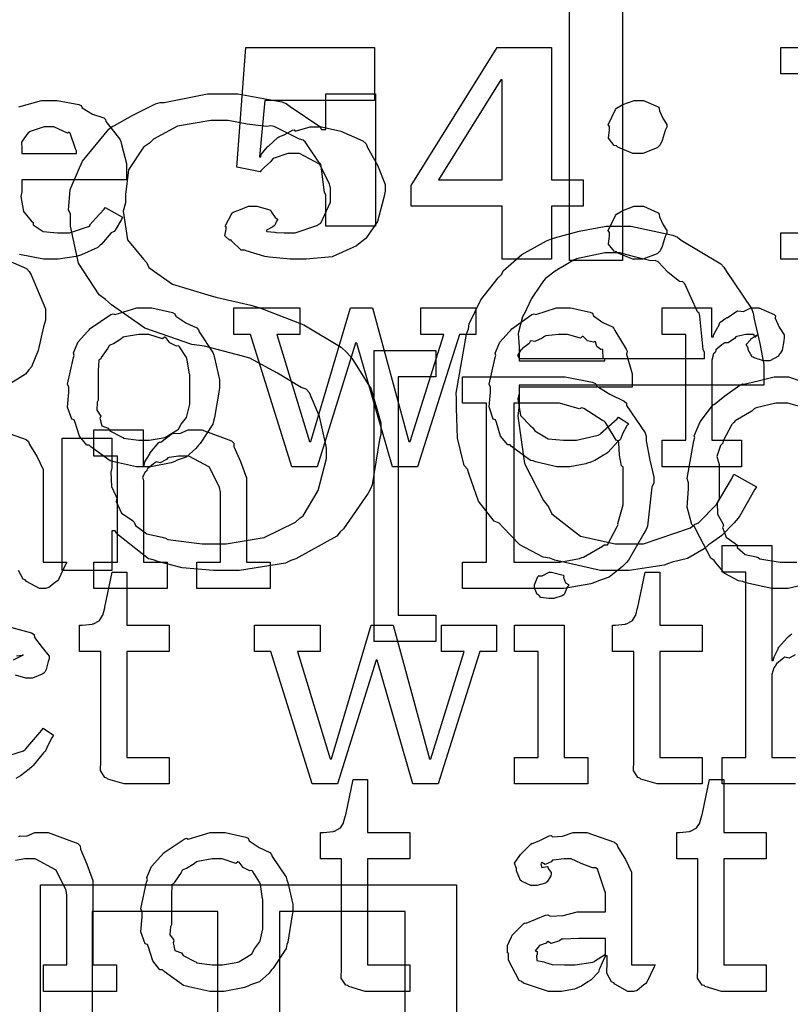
# Model space of a CAD drawing. Extents: x 0 to 8.5, y 0 to 11.
# Tile 270 of 379: x 1.996 to 2.401, y 7.568 to 8.085. Entities that reach past the tile are written whole.
import ezdxf

# ---------------------------------------------------------------- set-up
doc = ezdxf.new("R2010")
doc.units = 0
doc.layers.get('0').update_dxf_attribs({"linetype": 'CONTINUOUS'})

msp = doc.modelspace()

# ---------------------------------------------------------------- linework, layer by layer
at = {"color": 0}
for points in [[(2.28467, 7.95828), (2.28467, 8.19439), (2.20133, 8.19439), (2.20133, 8.22217), (2.39578, 8.22217), (2.39578, 8.19439), (2.31244, 8.19439), (2.31244, 7.95828), (2.28467, 7.95828)], [(2.14225, 7.95893), (2.13824, 7.95893), (2.12733, 7.96001), (2.12619, 7.96024), (2.12494, 7.96035), (2.11524, 7.96337), (2.11447, 7.96371), (2.11262, 7.96371), (2.10753, 7.96864), (2.1071, 7.96912), (2.1065, 7.96903), (2.10406, 7.97119), (2.10471, 7.97472), (2.10471, 7.97586), (2.10422, 7.97629), (2.10775, 7.98324), (2.1084, 7.98367), (2.1084, 7.98367), (2.11128, 7.9846), (2.11643, 7.98671), (2.11817, 7.98671), (2.12067, 7.98671), (2.12756, 7.98492), (2.12815, 7.98454), (2.12836, 7.98356), (2.13037, 7.98085), (2.13163, 7.97988), (2.13163, 7.97954), (2.13112, 7.97885), (2.13015, 7.97678), (2.12989, 7.97651), (2.12918, 7.97601), (2.12614, 7.97433), (2.12576, 7.97413), (2.12576, 7.97368), (2.12603, 7.97358), (2.13026, 7.9731), (2.13075, 7.97304), (2.13075, 7.97299), (2.13514, 7.97282), (2.13661, 7.97282), (2.14079, 7.97282), (2.15229, 7.97661), (2.15332, 7.97737), (2.15429, 7.97781), (2.1594, 7.98887), (2.1594, 7.99257), (2.1594, 7.99625), (2.15886, 7.99854), (2.1536, 8.00874), (2.14312, 8.01449), (2.13965, 8.01449), (2.13699, 8.01449), (2.12978, 8.01199), (2.12901, 8.01144), (2.12804, 8.01025), (2.12468, 8.007), (2.12283, 8.00538), (2.1225, 8.00472), (2.11035, 8.00732), (2.1149, 8.07004), (2.1824, 8.07004), (2.1824, 8.04226), (2.12489, 8.04226), (2.12207, 8.01275), (2.12294, 8.01275), (2.12294, 8.01275), (2.1231, 8.01389), (2.12625, 8.01774), (2.12663, 8.01818), (2.1269, 8.01833), (2.13172, 8.02285), (2.13226, 8.02317), (2.13226, 8.02317), (2.1351, 8.02419), (2.13954, 8.02664), (2.14031, 8.02686), (2.14094, 8.0261), (2.14876, 8.02838), (2.15136, 8.02838), (2.15474, 8.02838), (2.16482, 8.02615), (2.17638, 8.021), (2.17806, 8.01947), (2.17876, 8.01764), (2.18408, 8.00836), (2.18804, 7.99815), (2.18804, 7.99474), (2.18739, 7.99126), (2.18403, 7.97868), (2.1779, 7.96989), (2.17589, 7.96826), (2.17307, 7.96593), (2.16021, 7.96013), (2.14671, 7.95893), (2.14225, 7.95893)], [(2.2494, 7.98671), (2.20167, 7.98671), (2.20167, 7.99756), (2.24681, 8.07004), (2.27522, 8.07004), (2.27522, 8.0006), (2.29194, 8.0006), (2.29194, 7.98671), (2.27522, 7.98671), (2.27522, 7.95893), (2.2494, 7.95893), (2.2494, 7.98671)], [(2.21599, 8.0006), (2.2494, 8.0006), (2.2494, 8.05311), (2.24875, 8.05311), (2.21599, 8.0006)], [(2.10351, 7.79568), (2.09804, 7.79568), (2.08165, 7.7971), (2.06879, 7.8004), (2.0664, 7.80132), (2.06401, 7.80181), (2.04742, 7.81494), (2.04644, 7.81651), (2.04471, 7.81651), (2.04471, 7.79568), (2.01867, 7.79568), (2.01867, 7.86513), (2.04471, 7.86513), (2.04471, 7.8495), (2.04422, 7.84722), (2.04454, 7.83979), (2.04688, 7.8349), (2.04731, 7.83365), (2.04704, 7.83182), (2.04986, 7.82568), (2.05533, 7.822), (2.05643, 7.82107), (2.05713, 7.81922), (2.06315, 7.81483), (2.07118, 7.81315), (2.07292, 7.81261), (2.07411, 7.81185), (2.09207, 7.80957), (2.0981, 7.80957), (2.10471, 7.80957), (2.12463, 7.81299), (2.14111, 7.82096), (2.14344, 7.82324), (2.14513, 7.82437), (2.15289, 7.83757), (2.15733, 7.85433), (2.15733, 7.85992), (2.15668, 7.86253), (2.15369, 7.87642), (2.14844, 7.88889), (2.14671, 7.89074), (2.14399, 7.8916), (2.13163, 7.89914), (2.11708, 7.90707), (2.11328, 7.9081), (2.09332, 7.91331), (2.08664, 7.91417), (2.06196, 7.92275), (2.04449, 7.93511), (2.04144, 7.93782), (2.03814, 7.94026), (2.02724, 7.95682), (2.023, 7.97629), (2.023, 7.98275), (2.02197, 7.9846), (2.02285, 7.99561), (2.02767, 8.00683), (2.02865, 8.00879), (2.02929, 8.01036), (2.04318, 8.02724), (2.04492, 8.02854), (2.04617, 8.02903), (2.05572, 8.0345), (2.06765, 8.04042), (2.0701, 8.04113), (2.07221, 8.04113), (2.09483, 8.04568), (2.10243, 8.04568), (2.11083, 8.04568), (2.1339, 8.04156), (2.13607, 8.04069), (2.13824, 8.03911), (2.15381, 8.02849), (2.15474, 8.02701), (2.1569, 8.02701), (2.1569, 8.04568), (2.18294, 8.04568), (2.18294, 7.97624), (2.1569, 7.97624), (2.1569, 7.99274), (2.15631, 7.99403), (2.15451, 8.00782), (2.15408, 8.009), (2.15326, 8.00982), (2.14606, 8.02056), (2.14497, 8.02138), (2.14312, 8.02192), (2.12978, 8.02854), (2.12804, 8.02897), (2.12576, 8.02854), (2.11561, 8.02974), (2.10568, 8.03179), (2.10243, 8.03179), (2.09657, 8.03179), (2.07915, 8.02881), (2.06651, 8.02186), (2.06446, 8.01986), (2.06136, 8.01774), (2.0535, 8.00586), (2.05186, 7.99294), (2.05186, 7.98861), (2.05072, 7.98421), (2.053, 7.96912), (2.06125, 7.95904), (2.06315, 7.95714), (2.06418, 7.95454), (2.07656, 7.9459), (2.09506, 7.94026), (2.09918, 7.93913), (2.11762, 7.93479), (2.12229, 7.93343), (2.1454, 7.92449), (2.16504, 7.91282), (2.16797, 7.91004), (2.17057, 7.90707), (2.18078, 7.89079), (2.18576, 7.87304), (2.18576, 7.86708), (2.18506, 7.86436), (2.18121, 7.84065), (2.18033, 7.83843), (2.17919, 7.83621), (2.16624, 7.81749), (2.1645, 7.81586), (2.16265, 7.81375), (2.14122, 7.80181), (2.13867, 7.80089), (2.13585, 7.79958), (2.1116, 7.79568), (2.10351, 7.79568)], [(2.32075, 8.01449), (2.31793, 8.01449), (2.31011, 8.01774), (2.30946, 8.01839), (2.30821, 8.01867), (2.30518, 8.0224), (2.30578, 8.02675), (2.30578, 8.02815), (2.30578, 8.0286), (2.30507, 8.02951), (2.30881, 8.03749), (2.30946, 8.03814), (2.30946, 8.03814), (2.31267, 8.04004), (2.31868, 8.04226), (2.32075, 8.04226), (2.32351, 8.04226), (2.33117, 8.03885), (2.33182, 8.03814), (2.33188, 8.03678), (2.33388, 8.03261), (2.33572, 8.02962), (2.33572, 8.0286), (2.33572, 8.02815), (2.33496, 8.02647), (2.33339, 8.02115), (2.33231, 8.01899), (2.33182, 8.01839), (2.33062, 8.01742), (2.32319, 8.01449), (2.32075, 8.01449)], [(1.99756, 8.01449), (2.02621, 8.01449), (2.02621, 8.01579), (2.02567, 8.01688), (2.02294, 8.02513), (2.02229, 8.02556), (2.02149, 8.02513), (2.01426, 8.02838), (2.01187, 8.02838), (2.00922, 8.02838), (2.0019, 8.02604), (2.00125, 8.02556), (2.00011, 8.02442), (1.99729, 8.02035), (1.99756, 8.01693), (1.99756, 8.01579), (1.99756, 8.01449)], [(2.32075, 7.95893), (2.31793, 7.95893), (2.31011, 7.96218), (2.30946, 7.96283), (2.30821, 7.96311), (2.30518, 7.96685), (2.30578, 7.97119), (2.30578, 7.9726), (2.30578, 7.97304), (2.30507, 7.97396), (2.30881, 7.98193), (2.30946, 7.98258), (2.30946, 7.98258), (2.31267, 7.98449), (2.31868, 7.98671), (2.32075, 7.98671), (2.32351, 7.98671), (2.33117, 7.98329), (2.33182, 7.98258), (2.33188, 7.98122), (2.33388, 7.97706), (2.33572, 7.97407), (2.33572, 7.97304), (2.33572, 7.9726), (2.33496, 7.97092), (2.33339, 7.9656), (2.33231, 7.96343), (2.33182, 7.96283), (2.33062, 7.96186), (2.32319, 7.95893), (2.32075, 7.95893)], [(2.30994, 7.79568), (2.30106, 7.79568), (2.27696, 7.80111), (2.27436, 7.80219), (2.27094, 7.80274), (2.25868, 7.80919), (2.24968, 7.81847), (2.24789, 7.82042), (2.24517, 7.8215), (2.23693, 7.83203), (2.23215, 7.84608), (2.23118, 7.84885), (2.22954, 7.85069), (2.22592, 7.86507), (2.22553, 7.88075), (2.22553, 7.88596), (2.22532, 7.88872), (2.23074, 7.91971), (2.23182, 7.92242), (2.23215, 7.92507), (2.23822, 7.93772), (2.24735, 7.94911), (2.24918, 7.95107), (2.25, 7.9529), (2.25965, 7.96149), (2.27274, 7.96864), (2.27522, 7.96972), (2.27686, 7.97021), (2.28982, 7.97368), (2.30393, 7.97624), (2.30865, 7.97624), (2.31685, 7.97624), (2.33897, 7.97157), (2.34142, 7.9706), (2.34321, 7.96897), (2.3641, 7.95649), (2.36572, 7.95475), (2.36708, 7.95258), (2.38021, 7.93306), (2.38112, 7.93067), (2.38157, 7.92751), (2.3845, 7.91471), (2.38656, 7.90375), (2.38656, 7.90007), (2.38656, 7.8929), (2.25831, 7.8929), (2.25831, 7.88249), (2.25765, 7.87657), (2.26118, 7.85178), (2.27111, 7.83236), (2.27371, 7.8291), (2.2755, 7.82542), (2.29053, 7.81375), (2.30865, 7.80957), (2.31472, 7.80957), (2.32362, 7.80957), (2.3481, 7.81808), (2.35032, 7.81976), (2.35232, 7.82064), (2.36176, 7.83024), (2.36968, 7.84353), (2.37093, 7.84625), (2.38286, 7.83951), (2.38167, 7.83794), (2.37414, 7.82437), (2.3731, 7.82303), (2.37115, 7.82064), (2.36469, 7.81396), (2.35921, 7.81017), (2.35769, 7.80914), (2.35536, 7.80701), (2.34663, 7.80197), (2.3386, 7.80003), (2.33664, 7.79937), (2.33442, 7.79844), (2.31603, 7.79568), (2.30994, 7.79568)], [(2.25831, 7.90679), (2.35553, 7.90679), (2.35553, 7.91004), (2.35487, 7.91163), (2.35314, 7.9291), (2.35271, 7.93067), (2.35189, 7.93143), (2.34521, 7.94601), (2.34424, 7.94715), (2.34244, 7.94732), (2.33649, 7.95193), (2.33117, 7.95757), (2.32969, 7.95822), (2.32742, 7.95811), (2.31879, 7.96013), (2.31114, 7.96235), (2.30865, 7.96235), (2.30317, 7.96235), (2.28831, 7.9591), (2.28674, 7.95844), (2.2845, 7.95703), (2.27713, 7.95264), (2.27214, 7.94879), (2.27111, 7.9476), (2.26953, 7.94536), (2.26476, 7.93837), (2.2621, 7.93272), (2.26156, 7.9311), (2.2601, 7.92871), (2.25776, 7.92003), (2.25831, 7.91303), (2.25831, 7.91069), (2.25831, 7.90679)], [(2.06168, 7.8501), (2.05761, 7.8501), (2.0466, 7.85249), (2.04542, 7.85292), (2.04389, 7.85319), (2.03369, 7.86051), (2.03282, 7.86139), (2.03153, 7.86139), (2.02778, 7.8661), (2.02544, 7.87337), (2.02501, 7.87463), (2.02376, 7.875), (2.02154, 7.8814), (2.02219, 7.88921), (2.02219, 7.89176), (2.02154, 7.89333), (2.02453, 7.90744), (2.02501, 7.90869), (2.02458, 7.90978), (2.02701, 7.91553), (2.03196, 7.92106), (2.03282, 7.92193), (2.03331, 7.92269), (2.04417, 7.92996), (2.04542, 7.93039), (2.04639, 7.93001), (2.05783, 7.93343), (2.06168, 7.93343), (2.06569, 7.93343), (2.0765, 7.93093), (2.07775, 7.93039), (2.07835, 7.92904), (2.08356, 7.92551), (2.08925, 7.9229), (2.09011, 7.92193), (2.09044, 7.92085), (2.09765, 7.91), (2.09814, 7.90869), (2.09864, 7.90717), (2.10118, 7.89561), (2.10118, 7.89176), (2.10092, 7.89019), (2.09864, 7.87592), (2.09814, 7.87463), (2.09765, 7.8725), (2.09099, 7.86236), (2.09011, 7.86139), (2.08882, 7.85965), (2.08371, 7.85514), (2.07894, 7.85346), (2.07775, 7.85292), (2.07585, 7.85221), (2.06521, 7.8501), (2.06168, 7.8501)], [(2.1174, 7.91954), (2.10872, 7.91954), (2.10872, 7.93343), (2.14324, 7.93343), (2.14324, 7.91954), (2.13129, 7.91954), (2.14844, 7.86333), (2.14908, 7.86333), (2.16992, 7.93343), (2.18143, 7.93343), (2.20053, 7.86333), (2.20117, 7.86333), (2.21875, 7.91954), (2.20682, 7.91954), (2.20682, 7.93343), (2.23568, 7.93343), (2.23568, 7.91954), (2.227, 7.91954), (2.20508, 7.8501), (2.19185, 7.8501), (2.17318, 7.91499), (2.17253, 7.91499), (2.15235, 7.8501), (2.13911, 7.8501), (2.1174, 7.91954)], [(2.28217, 7.8501), (2.27806, 7.8501), (2.26687, 7.85265), (2.26568, 7.85314), (2.26426, 7.8534), (2.25435, 7.86074), (2.25353, 7.8616), (2.25233, 7.86154), (2.24858, 7.86615), (2.24636, 7.87337), (2.24593, 7.87463), (2.24468, 7.875), (2.24268, 7.88151), (2.24333, 7.88921), (2.24333, 7.89176), (2.24268, 7.89333), (2.24567, 7.90744), (2.24615, 7.90869), (2.24571, 7.90972), (2.24815, 7.91536), (2.2531, 7.92085), (2.25396, 7.92171), (2.25444, 7.92247), (2.26492, 7.9299), (2.26611, 7.93039), (2.26708, 7.93001), (2.27789, 7.93343), (2.28153, 7.93343), (2.28532, 7.93343), (2.29557, 7.9311), (2.29671, 7.93061), (2.29736, 7.92925), (2.30219, 7.92583), (2.30724, 7.92344), (2.308, 7.92258), (2.30849, 7.9215), (2.31451, 7.91183), (2.31494, 7.91064), (2.31456, 7.90907), (2.31754, 7.89887), (2.31754, 7.89546), (2.31754, 7.89176), (2.25831, 7.89176), (2.25831, 7.88829), (2.2576, 7.88569), (2.25896, 7.8769), (2.26426, 7.87158), (2.26546, 7.8705), (2.2665, 7.86888), (2.27349, 7.86481), (2.28162, 7.86399), (2.28435, 7.86399), (2.28847, 7.86399), (2.29981, 7.86669), (2.30083, 7.86724), (2.30106, 7.86757), (2.30979, 7.87528), (2.31039, 7.87614), (2.31581, 7.87267), (2.31483, 7.87147), (2.31256, 7.86729), (2.31168, 7.86486), (2.31125, 7.86421), (2.31028, 7.8635), (2.30479, 7.85758), (2.3041, 7.85704), (2.30257, 7.85612), (2.29801, 7.8534), (2.29542, 7.85237), (2.29454, 7.85206), (2.29335, 7.85157), (2.28494, 7.8501), (2.28217, 7.8501)], [(2.33333, 7.86399), (2.34571, 7.86399), (2.34571, 7.91954), (2.33333, 7.91954), (2.33333, 7.93343), (2.35915, 7.93343), (2.35915, 7.91824), (2.36003, 7.91824), (2.36003, 7.91824), (2.36035, 7.91943), (2.36253, 7.92324), (2.36285, 7.92367), (2.36285, 7.92367), (2.36356, 7.92567), (2.36675, 7.92811), (2.36719, 7.92844), (2.36746, 7.92817), (2.3725, 7.93169), (2.37304, 7.93192), (2.37304, 7.93181), (2.37597, 7.93153), (2.37978, 7.93343), (2.38108, 7.93343), (2.384, 7.93343), (2.39204, 7.93001), (2.39279, 7.92931), (2.39253, 7.92796), (2.39464, 7.92329), (2.39735, 7.91922), (2.39735, 7.91781), (2.39714, 7.91618), (2.39632, 7.91124), (2.39518, 7.90944), (2.39475, 7.9089), (2.39432, 7.9081), (2.38976, 7.90565), (2.38824, 7.90565), (2.38644, 7.90565), (2.38151, 7.90728), (2.38108, 7.90761), (2.38058, 7.90776), (2.37847, 7.9114), (2.37847, 7.9126), (2.37819, 7.9126), (2.37733, 7.91422), (2.37956, 7.91672), (2.37978, 7.91694), (2.37972, 7.91694), (2.37967, 7.91694), (2.38271, 7.91906), (2.38303, 7.91911), (2.38303, 7.91932), (2.38292, 7.91894), (2.38194, 7.91781), (2.38146, 7.91954), (2.38129, 7.91954), (2.38069, 7.91954), (2.37935, 7.91954), (2.3789, 7.91954), (2.37717, 7.91954), (2.3725, 7.91846), (2.37196, 7.91824), (2.37121, 7.91732), (2.36794, 7.91515), (2.36604, 7.9151), (2.36567, 7.91476), (2.36458, 7.91401), (2.36149, 7.91146), (2.36128, 7.91032), (2.36111, 7.91), (2.36019, 7.90929), (2.35938, 7.90593), (2.35938, 7.90479), (2.35938, 7.86399), (2.375, 7.86399), (2.375, 7.8501), (2.33333, 7.8501), (2.33333, 7.86399)], [(2.06168, 7.86399), (2.06435, 7.86399), (2.07156, 7.86529), (2.07232, 7.8655), (2.07286, 7.86567), (2.07921, 7.86942), (2.07969, 7.86985), (2.07969, 7.86985), (2.08106, 7.87235), (2.08382, 7.87597), (2.08404, 7.87657), (2.08404, 7.87657), (2.08556, 7.88292), (2.08556, 7.88504), (2.08556, 7.89849), (2.08539, 7.89871), (2.08425, 7.90614), (2.08404, 7.90674), (2.08382, 7.90733), (2.08018, 7.91303), (2.07969, 7.91347), (2.07861, 7.91336), (2.07519, 7.91515), (2.07308, 7.91781), (2.07232, 7.91803), (2.07135, 7.91726), (2.06407, 7.91954), (2.06168, 7.91954), (2.05892, 7.91954), (2.05138, 7.91829), (2.05063, 7.91803), (2.04949, 7.91704), (2.04551, 7.91461), (2.04363, 7.9139), (2.04324, 7.91347), (2.04269, 7.91237), (2.03911, 7.90739), (2.0389, 7.90674), (2.03782, 7.90603), (2.0376, 7.90039), (2.0376, 7.89849), (2.0376, 7.88504), (2.037, 7.88396), (2.03678, 7.87978), (2.03868, 7.87722), (2.0389, 7.87657), (2.03847, 7.87554), (2.03939, 7.87147), (2.04275, 7.87039), (2.04324, 7.86985), (2.04368, 7.86893), (2.04986, 7.86578), (2.05063, 7.8655), (2.05067, 7.86513), (2.05892, 7.86399), (2.06168, 7.86399)], [(2.25831, 7.90565), (2.30322, 7.90565), (2.30322, 7.90653), (2.30246, 7.90679), (2.30214, 7.91135), (2.30192, 7.91174), (2.30122, 7.91168), (2.29904, 7.91319), (2.29844, 7.91558), (2.29801, 7.91585), (2.29731, 7.91547), (2.29417, 7.91613), (2.29194, 7.91835), (2.29129, 7.91846), (2.29058, 7.91758), (2.28375, 7.91954), (2.28153, 7.91954), (2.27903, 7.91954), (2.27225, 7.91868), (2.27154, 7.91846), (2.27046, 7.91758), (2.2665, 7.91581), (2.2646, 7.91613), (2.26417, 7.91585), (2.26361, 7.91471), (2.26004, 7.91217), (2.25982, 7.91174), (2.25906, 7.91114), (2.25738, 7.90847), (2.25831, 7.90701), (2.25831, 7.90653), (2.25831, 7.90565)], [(2.18235, 7.91114), (2.21468, 7.91114), (2.21468, 7.89725), (2.19493, 7.89725), (2.19493, 7.77225), (2.21468, 7.77225), (2.21468, 7.75836), (2.18235, 7.75836), (2.18235, 7.91114)], [(2.22862, 7.80003), (2.24121, 7.80003), (2.24121, 7.88336), (2.22862, 7.88336), (2.22862, 7.89725), (2.27724, 7.89725), (2.2825, 7.89725), (2.29665, 7.89438), (2.29829, 7.89378), (2.2991, 7.89236), (2.30593, 7.88813), (2.31342, 7.88456), (2.31456, 7.88336), (2.31467, 7.88226), (2.32433, 7.86794), (2.32497, 7.86621), (2.32493, 7.86361), (2.32682, 7.85357), (2.32889, 7.84467), (2.32889, 7.84169), (2.32785, 7.83936), (2.32563, 7.8189), (2.32497, 7.81717), (2.32368, 7.81515), (2.31565, 7.801), (2.31456, 7.79981), (2.31256, 7.79769), (2.30561, 7.79221), (2.29986, 7.79021), (2.29829, 7.78961), (2.2959, 7.78874), (2.2819, 7.78614), (2.27724, 7.78614), (2.22862, 7.78614), (2.22862, 7.80003)], [(2.25553, 7.80003), (2.27593, 7.80003), (2.27974, 7.80003), (2.28999, 7.80203), (2.29112, 7.8024), (2.2921, 7.80263), (2.30203, 7.80843), (2.30285, 7.80914), (2.30469, 7.80914), (2.30979, 7.81879), (2.31022, 7.81976), (2.31, 7.82032), (2.31282, 7.83018), (2.31282, 7.83344), (2.31282, 7.84993), (2.31196, 7.85053), (2.31087, 7.85612), (2.31065, 7.86263), (2.31022, 7.86361), (2.30914, 7.86399), (2.3036, 7.87332), (2.30285, 7.87403), (2.30203, 7.8744), (2.29226, 7.88058), (2.29112, 7.88097), (2.28982, 7.88043), (2.2794, 7.88336), (2.27593, 7.88336), (2.25553, 7.88336), (2.25553, 7.80003)], [(2.03526, 7.80003), (2.04764, 7.80003), (2.04764, 7.85558), (2.03526, 7.85558), (2.03526, 7.86947), (2.06108, 7.86947), (2.06108, 7.85081), (2.06174, 7.85081), (2.06174, 7.85081), (2.06201, 7.85275), (2.0644, 7.85656), (2.06478, 7.8571), (2.06467, 7.85715), (2.06944, 7.86274), (2.06999, 7.86317), (2.07036, 7.86301), (2.07644, 7.86746), (2.07715, 7.86774), (2.07715, 7.86774), (2.0804, 7.86751), (2.08479, 7.86947), (2.08626, 7.86947), (2.09185, 7.86947), (2.10747, 7.86372), (2.10861, 7.86253), (2.10872, 7.86079), (2.11214, 7.85292), (2.11535, 7.84435), (2.11535, 7.84147), (2.11535, 7.80003), (2.12771, 7.80003), (2.12771, 7.78614), (2.08931, 7.78614), (2.08931, 7.80003), (2.10167, 7.80003), (2.10167, 7.83669), (2.10124, 7.83914), (2.09597, 7.84978), (2.08507, 7.85558), (2.08149, 7.85558), (2.07964, 7.85558), (2.07471, 7.85488), (2.07411, 7.85471), (2.07335, 7.85385), (2.07004, 7.85215), (2.06803, 7.8526), (2.0676, 7.85232), (2.06651, 7.85157), (2.06342, 7.84907), (2.06315, 7.84825), (2.06304, 7.84799), (2.06228, 7.84733), (2.06071, 7.84462), (2.06131, 7.84293), (2.06131, 7.84233), (2.06131, 7.80003), (2.07368, 7.80003), (2.07368, 7.78614), (2.03526, 7.78614), (2.03526, 7.80003)], [(2.05431, 7.68371), (2.05126, 7.68371), (2.04269, 7.68625), (2.04215, 7.68674), (2.04112, 7.68701), (2.03874, 7.69069), (2.0389, 7.6959), (2.0389, 7.6976), (2.0389, 7.75315), (2.02783, 7.75315), (2.02783, 7.76704), (2.02935, 7.76704), (2.02935, 7.76704), (2.03444, 7.76758), (2.03478, 7.76768), (2.0351, 7.76774), (2.03803, 7.76926), (2.03825, 7.76942), (2.03825, 7.76942), (2.03988, 7.77197), (2.03999, 7.77225), (2.03999, 7.77225), (2.04096, 7.77599), (2.04107, 7.77636), (2.04497, 7.79482), (2.05257, 7.79482), (2.05257, 7.76704), (2.07471, 7.76704), (2.07471, 7.75315), (2.05257, 7.75315), (2.05257, 7.6976), (2.07471, 7.6976), (2.07471, 7.68371), (2.07374, 7.68371), (2.0715, 7.68371), (2.07081, 7.68371), (2.06956, 7.68371), (2.06674, 7.68371), (2.06581, 7.68371), (2.0644, 7.68371), (2.06119, 7.68371), (2.06017, 7.68371), (2.05871, 7.68371), (2.05539, 7.68371), (2.05431, 7.68371)], [(2.27522, 7.78093), (2.27382, 7.78093), (2.26964, 7.78142), (2.26882, 7.78261), (2.2685, 7.78288), (2.26774, 7.78304), (2.26633, 7.78651), (2.26633, 7.78765), (2.26633, 7.78808), (2.26633, 7.78808), (2.26812, 7.79254), (2.2685, 7.79286), (2.2685, 7.79286), (2.27046, 7.79286), (2.27403, 7.79482), (2.27522, 7.79482), (2.27522, 7.79482), (2.28136, 7.79318), (2.28174, 7.79286), (2.28162, 7.79199), (2.28271, 7.78917), (2.28413, 7.78836), (2.28413, 7.78808), (2.28413, 7.78765), (2.28358, 7.78689), (2.28239, 7.78424), (2.28196, 7.7831), (2.28174, 7.78288), (2.28082, 7.78239), (2.27658, 7.78093), (2.27522, 7.78093)], [(2.33382, 7.68371), (2.33078, 7.68371), (2.32221, 7.68625), (2.32167, 7.68674), (2.32064, 7.68701), (2.31825, 7.69069), (2.31842, 7.6959), (2.31842, 7.6976), (2.31842, 7.75315), (2.30735, 7.75315), (2.30735, 7.76704), (2.30886, 7.76704), (2.30886, 7.76704), (2.31396, 7.76758), (2.31429, 7.76768), (2.31461, 7.76774), (2.31754, 7.76926), (2.31776, 7.76942), (2.31776, 7.76942), (2.31939, 7.77197), (2.3195, 7.77225), (2.3195, 7.77225), (2.32047, 7.77599), (2.32058, 7.77636), (2.32449, 7.79482), (2.33208, 7.79482), (2.33208, 7.76704), (2.35422, 7.76704), (2.35422, 7.75315), (2.33208, 7.75315), (2.33208, 7.6976), (2.35422, 7.6976), (2.35422, 7.68371), (2.35325, 7.68371), (2.35101, 7.68371), (2.35032, 7.68371), (2.34907, 7.68371), (2.34625, 7.68371), (2.34532, 7.68371), (2.34392, 7.68371), (2.34071, 7.68371), (2.33968, 7.68371), (2.33822, 7.68371), (2.3349, 7.68371), (2.33382, 7.68371)], [(2.12815, 7.75315), (2.11947, 7.75315), (2.11947, 7.76704), (2.15397, 7.76704), (2.15397, 7.75315), (2.14204, 7.75315), (2.15918, 7.69694), (2.15983, 7.69694), (2.18067, 7.76704), (2.19217, 7.76704), (2.21126, 7.69694), (2.21192, 7.69694), (2.22949, 7.75315), (2.21756, 7.75315), (2.21756, 7.76704), (2.24642, 7.76704), (2.24642, 7.75315), (2.23774, 7.75315), (2.21582, 7.68371), (2.20258, 7.68371), (2.18392, 7.74858), (2.18326, 7.74858), (2.16308, 7.68371), (2.14985, 7.68371), (2.12815, 7.75315)], [(2.25592, 7.6976), (2.26828, 7.6976), (2.26828, 7.75315), (2.25592, 7.75315), (2.25592, 7.76704), (2.28196, 7.76704), (2.28196, 7.6976), (2.29432, 7.6976), (2.29432, 7.68371), (2.25592, 7.68371), (2.25592, 7.6976)], [(2.18061, 7.57487), (2.17757, 7.57487), (2.169, 7.57742), (2.16846, 7.5779), (2.16743, 7.57818), (2.16504, 7.58188), (2.16521, 7.58708), (2.16521, 7.58876), (2.16521, 7.64432), (2.15414, 7.64432), (2.15414, 7.65821), (2.15565, 7.65821), (2.15565, 7.65821), (2.16075, 7.65875), (2.16108, 7.65886), (2.1614, 7.6589), (2.16433, 7.66043), (2.16456, 7.6606), (2.16456, 7.6606), (2.16618, 7.66314), (2.16629, 7.66342), (2.16629, 7.66342), (2.16726, 7.66715), (2.16737, 7.66754), (2.17128, 7.68599), (2.17887, 7.68599), (2.17887, 7.65821), (2.20101, 7.65821), (2.20101, 7.64432), (2.17887, 7.64432), (2.17887, 7.58876), (2.20101, 7.58876), (2.20101, 7.57487), (2.20003, 7.57487), (2.19781, 7.57487), (2.1971, 7.57487), (2.19586, 7.57487), (2.19303, 7.57487), (2.19211, 7.57487), (2.19069, 7.57487), (2.1875, 7.57487), (2.18647, 7.57487), (2.185, 7.57487), (2.18169, 7.57487), (2.18061, 7.57487)], [(2.36746, 7.57487), (2.36442, 7.57487), (2.35585, 7.57742), (2.35531, 7.5779), (2.35428, 7.57818), (2.35189, 7.58188), (2.35206, 7.58708), (2.35206, 7.58876), (2.35206, 7.64432), (2.34099, 7.64432), (2.34099, 7.65821), (2.3425, 7.65821), (2.3425, 7.65821), (2.3476, 7.65875), (2.34793, 7.65886), (2.34825, 7.6589), (2.35118, 7.66043), (2.3514, 7.6606), (2.3514, 7.6606), (2.35303, 7.66314), (2.35314, 7.66342), (2.35314, 7.66342), (2.35411, 7.66715), (2.35422, 7.66754), (2.35813, 7.68599), (2.36572, 7.68599), (2.36572, 7.65821), (2.38786, 7.65821), (2.38786, 7.64432), (2.36572, 7.64432), (2.36572, 7.58876), (2.38786, 7.58876), (2.38786, 7.57487), (2.38687, 7.57487), (2.38465, 7.57487), (2.38396, 7.57487), (2.38271, 7.57487), (2.37989, 7.57487), (2.37896, 7.57487), (2.37756, 7.57487), (2.37435, 7.57487), (2.37332, 7.57487), (2.37185, 7.57487), (2.36854, 7.57487), (2.36746, 7.57487)], [(2.1001, 7.57487), (2.09603, 7.57487), (2.08501, 7.57726), (2.08382, 7.57769), (2.08231, 7.57796), (2.0721, 7.58529), (2.07124, 7.58615), (2.06993, 7.58615), (2.06619, 7.59088), (2.06386, 7.59814), (2.06342, 7.59939), (2.06218, 7.59978), (2.05994, 7.60618), (2.0606, 7.61399), (2.0606, 7.61654), (2.05994, 7.61811), (2.06293, 7.63222), (2.06342, 7.63346), (2.06299, 7.63456), (2.06543, 7.64031), (2.07036, 7.64583), (2.07124, 7.64671), (2.07172, 7.64746), (2.08257, 7.65474), (2.08382, 7.65517), (2.08479, 7.65479), (2.09625, 7.65821), (2.1001, 7.65821), (2.10411, 7.65821), (2.1149, 7.65571), (2.11615, 7.65517), (2.11675, 7.65381), (2.12196, 7.65028), (2.12765, 7.64768), (2.12853, 7.64671), (2.12885, 7.64561), (2.13607, 7.63476), (2.13656, 7.63346), (2.13704, 7.63194), (2.1396, 7.62039), (2.1396, 7.61654), (2.13932, 7.61496), (2.13704, 7.60069), (2.13656, 7.59939), (2.13607, 7.59728), (2.12939, 7.58713), (2.12853, 7.58615), (2.12722, 7.58442), (2.12213, 7.57992), (2.11735, 7.57824), (2.11615, 7.57769), (2.11426, 7.57699), (2.10362, 7.57487), (2.1001, 7.57487)], [(2.27838, 7.57487), (2.27365, 7.57487), (2.26064, 7.57921), (2.2595, 7.58008), (2.25825, 7.58057), (2.25276, 7.59131), (2.25276, 7.59483), (2.25222, 7.59511), (2.25217, 7.59901), (2.25439, 7.60351), (2.25472, 7.60417), (2.25461, 7.60428), (2.26069, 7.61046), (2.26144, 7.61089), (2.26193, 7.61068), (2.27214, 7.61481), (2.27339, 7.61501), (2.27453, 7.61426), (2.28136, 7.61464), (2.28868, 7.61654), (2.29118, 7.61654), (2.30354, 7.61654), (2.30354, 7.62696), (2.30322, 7.6275), (2.29937, 7.63906), (2.29856, 7.63976), (2.29671, 7.63976), (2.2909, 7.64204), (2.28554, 7.64432), (2.28381, 7.64432), (2.28179, 7.64432), (2.27636, 7.64378), (2.27576, 7.64367), (2.27513, 7.6429), (2.27197, 7.6415), (2.27024, 7.64253), (2.26992, 7.64236), (2.26992, 7.64214), (2.26964, 7.64182), (2.27018, 7.63986), (2.27306, 7.6404), (2.27339, 7.64019), (2.27354, 7.63926), (2.27513, 7.63721), (2.27513, 7.6365), (2.27485, 7.63553), (2.27294, 7.63226), (2.27251, 7.63194), (2.27208, 7.63157), (2.26753, 7.63043), (2.266, 7.63043), (2.26438, 7.63043), (2.25993, 7.63243), (2.2595, 7.63282), (2.25896, 7.63303), (2.25689, 7.63807), (2.25689, 7.63976), (2.25672, 7.63976), (2.25586, 7.64219), (2.25868, 7.64615), (2.25906, 7.64671), (2.25933, 7.64708), (2.26449, 7.65213), (2.26514, 7.65256), (2.26514, 7.6525), (2.26882, 7.65386), (2.27414, 7.65647), (2.27513, 7.65668), (2.27582, 7.65593), (2.28103, 7.65631), (2.28668, 7.65821), (2.28857, 7.65821), (2.29383, 7.65821), (2.30832, 7.65315), (2.30963, 7.65213), (2.31006, 7.6505), (2.31407, 7.64399), (2.31722, 7.63743), (2.31722, 7.63519), (2.31722, 7.58876), (2.32958, 7.58876), (2.32915, 7.58783), (2.32531, 7.57969), (2.32482, 7.579), (2.32362, 7.57818), (2.32021, 7.57542), (2.31842, 7.57487), (2.31787, 7.57487), (2.31538, 7.57487), (2.30843, 7.57867), (2.30789, 7.57943), (2.30669, 7.57981), (2.30425, 7.58442), (2.30442, 7.59011), (2.30442, 7.59201), (2.30442, 7.59353), (2.30354, 7.59353), (2.303, 7.59256), (2.30063, 7.58697), (2.30029, 7.58637), (2.29997, 7.5849), (2.29601, 7.58094), (2.29551, 7.58051), (2.29438, 7.57981), (2.29096, 7.57758), (2.28885, 7.57667), (2.28814, 7.57639), (2.28728, 7.57601), (2.2806, 7.57487), (2.27838, 7.57487)], [(2.1001, 7.58876), (2.10275, 7.58876), (2.10997, 7.59006), (2.11074, 7.59028), (2.11128, 7.59044), (2.11762, 7.59418), (2.11811, 7.59462), (2.11811, 7.59462), (2.11947, 7.59711), (2.12224, 7.60075), (2.12244, 7.60135), (2.12244, 7.60135), (2.12397, 7.60769), (2.12397, 7.60981), (2.12397, 7.62326), (2.12381, 7.62349), (2.12267, 7.63092), (2.12244, 7.63151), (2.12224, 7.63211), (2.1186, 7.63781), (2.11811, 7.63824), (2.11703, 7.63813), (2.11361, 7.63992), (2.11149, 7.64258), (2.11074, 7.64279), (2.10975, 7.64204), (2.10249, 7.64432), (2.1001, 7.64432), (2.09733, 7.64432), (2.08979, 7.64307), (2.08903, 7.64279), (2.08789, 7.64182), (2.08393, 7.63937), (2.08203, 7.63867), (2.08165, 7.63824), (2.08111, 7.63715), (2.07753, 7.63217), (2.07731, 7.63151), (2.07622, 7.63081), (2.07601, 7.62517), (2.07601, 7.62326), (2.07601, 7.60981), (2.07542, 7.60872), (2.07519, 7.60454), (2.0771, 7.602), (2.07731, 7.60135), (2.07688, 7.60032), (2.07781, 7.59625), (2.08117, 7.59517), (2.08165, 7.59462), (2.08208, 7.59369), (2.08826, 7.59056), (2.08903, 7.59028), (2.08908, 7.5899), (2.09733, 7.58876), (2.1001, 7.58876)], [(2.06472, 7.38075), (2.10032, 7.38075), (2.10032, 7.61686), (2.03435, 7.61686), (2.03435, 7.56131), (2.00722, 7.56131), (2.00722, 7.63075), (2.22553, 7.63075), (2.22553, 7.56131), (2.19862, 7.56131), (2.19862, 7.61686), (2.13265, 7.61686), (2.13265, 7.38075), (2.16824, 7.38075), (2.16824, 7.36686), (2.06472, 7.36686), (2.06472, 7.38075)], [(2.28424, 7.58876), (2.28765, 7.58876), (2.29693, 7.59022), (2.2979, 7.5905), (2.29785, 7.59065), (2.30354, 7.59446), (2.30354, 7.59571), (2.30354, 7.60265), (2.29269, 7.60265), (2.28965, 7.60265), (2.28136, 7.60232), (2.28054, 7.60221), (2.27946, 7.60135), (2.27518, 7.59999), (2.27339, 7.60107), (2.27294, 7.60092), (2.27257, 7.6001), (2.26904, 7.59896), (2.26882, 7.59874), (2.26824, 7.59814), (2.26665, 7.59608), (2.26774, 7.59581), (2.26774, 7.59571), (2.26774, 7.59418), (2.26736, 7.59375), (2.26764, 7.59115), (2.27132, 7.59033), (2.27208, 7.59006), (2.27208, 7.59006), (2.27556, 7.58892), (2.28207, 7.58876), (2.28424, 7.58876)]]:
    msp.add_lwpolyline(points, close=True, dxfattribs=at)
for points in [[(2.40821, 8.05615), (2.39561, 8.05615), (2.39561, 8.07004), (2.42492, 8.07004)], [(1.99599, 8.03885), (2.00786, 8.04226), (2.01187, 8.04226), (2.01606, 8.04226), (2.02735, 8.0401), (2.0286, 8.03965), (2.02914, 8.03831), (2.0345, 8.0351), (2.04053, 8.0331), (2.04139, 8.03228), (2.04161, 8.03119), (2.04893, 8.02197), (2.04943, 8.02078), (2.04975, 8.01915), (2.05246, 8.00917), (2.05246, 8.00581), (2.05246, 8.0006), (1.99756, 8.0006), (1.99756, 7.99431), (1.99707, 7.99192), (1.99832, 7.984), (2.00244, 7.97917), (2.00342, 7.97825), (2.00342, 7.97706), (2.00874, 7.97353), (2.01628, 7.97282), (2.01882, 7.97282), (2.02246, 7.97282), (2.03244, 7.97607), (2.03336, 7.97672), (2.03315, 7.97706), (2.03629, 7.98053), (2.04075, 7.98519), (2.04118, 7.98606), (2.05029, 7.98107), (2.04981, 7.97976), (2.04639, 7.97413), (2.04596, 7.97347), (2.04443, 7.97276), (2.03933, 7.96685), (2.03857, 7.96631), (2.03743, 7.96517), (2.02881, 7.96126), (2.02772, 7.96089), (2.02599, 7.96039), (2.01654, 7.95893), (2.0134, 7.95893), (2.0134, 7.95893), (2.00879, 7.95893), (1.99625, 7.96149)], [(2.4299, 7.95893), (2.39561, 7.95893), (2.39561, 7.97282), (2.39561, 7.97282), (2.40821, 7.97282)], [(1.98335, 7.96121), (2, 7.954), (2.00142, 7.95253), (2.00244, 7.95068), (2.00987, 7.93289), (2.00987, 7.92692), (2.00879, 7.92356), (2.00608, 7.91114), (2.00261, 7.90246), (2.00119, 7.90087), (1.9994, 7.8986), (1.99024, 7.8929)], [(2.41004, 7.78874), (2.39942, 7.78614), (2.39589, 7.78614), (2.39589, 7.78614), (2.39085, 7.78614), (2.37722, 7.78922), (2.37571, 7.78982), (2.37343, 7.79021), (2.36626, 7.79411), (2.36154, 7.79969), (2.36051, 7.80089), (2.35878, 7.80208), (2.35113, 7.81679), (2.35053, 7.81847), (2.34896, 7.81982), (2.3464, 7.82894), (2.34706, 7.83854), (2.34706, 7.84169), (2.34636, 7.84397), (2.34993, 7.86367), (2.35053, 7.86535), (2.35015, 7.86626), (2.35331, 7.87369), (2.35926, 7.88157), (2.36029, 7.88271), (2.36068, 7.88282), (2.36626, 7.88732), (2.37397, 7.89296), (2.37549, 7.89356), (2.37619, 7.89333), (2.38368, 7.89507), (2.39214, 7.89725), (2.39501, 7.89725), (2.39953, 7.89725), (2.41183, 7.89312)], [(2.40653, 7.88129), (2.39919, 7.88336), (2.39675, 7.88336), (2.39296, 7.88336), (2.38265, 7.88103), (2.38157, 7.88053), (2.38037, 7.87918), (2.37158, 7.87414), (2.37093, 7.87337), (2.3699, 7.87229), (2.3654, 7.86361), (2.36507, 7.86253), (2.36388, 7.86117), (2.36203, 7.85542), (2.36313, 7.85118), (2.36313, 7.84972), (2.36313, 7.83301), (2.36225, 7.83138), (2.36236, 7.82514), (2.36507, 7.82036), (2.3655, 7.81933), (2.36496, 7.81825), (2.36681, 7.81321), (2.37169, 7.8099), (2.37244, 7.80914), (2.37272, 7.80772), (2.3769, 7.80414), (2.38265, 7.80285), (2.38374, 7.8024), (2.38456, 7.80181), (2.39529, 7.80003), (2.39893, 7.80003), (2.40392, 7.80003)], [(1.98529, 7.86947), (1.99978, 7.86442), (2.00108, 7.86339), (2.00151, 7.86176), (2.00553, 7.85525), (2.00868, 7.84868), (2.00868, 7.84646), (2.00868, 7.80003), (2.02106, 7.80003), (2.02061, 7.7991), (2.01676, 7.79096), (2.01628, 7.79025), (2.01508, 7.78944), (2.01167, 7.78668), (2.00987, 7.78614), (2.00933, 7.78614), (2.00683, 7.78614), (1.99989, 7.78993), (1.99935, 7.79069), (1.99815, 7.79107), (1.99571, 7.79568)], [(2.40326, 7.68371), (2.36486, 7.68371), (2.36486, 7.6976), (2.36486, 7.6976), (2.37722, 7.6976), (2.37722, 7.79482), (2.36486, 7.79482), (2.36486, 7.80871), (2.3909, 7.80871), (2.3909, 7.74837), (2.39154, 7.74837), (2.39154, 7.74837), (2.39204, 7.75032), (2.39404, 7.75413), (2.39438, 7.75467), (2.3941, 7.75515), (2.39903, 7.76053), (2.39958, 7.76096), (2.39958, 7.76096), (2.40126, 7.76247)], [(1.98779, 7.76704), (2.00261, 7.76292), (2.0039, 7.76204), (2.00407, 7.76047), (2.00819, 7.75526), (2.01193, 7.75076), (2.01193, 7.74924), (2.01139, 7.74794), (2.01019, 7.74376), (2.0095, 7.74224), (2.00911, 7.74186), (2.00819, 7.74121), (2.00315, 7.73926), (2.00151, 7.73926), (1.99957, 7.73926), (1.99414, 7.74072)], [(1.99306, 7.74881), (1.99772, 7.75108), (1.99826, 7.75119), (1.99826, 7.75163), (1.99767, 7.75114), (1.99474, 7.75071)], [(2.40306, 7.75142), (2.3999, 7.74972), (2.39768, 7.75017), (2.39719, 7.74989), (2.39621, 7.74908), (2.39328, 7.74664), (2.39279, 7.74582), (2.39264, 7.74556), (2.39182, 7.74462), (2.3909, 7.7411), (2.3909, 7.7399), (2.3909, 7.6976), (2.40326, 7.6976)], [(1.98731, 7.6976), (1.99837, 7.70107), (1.99935, 7.70171), (1.99957, 7.7021), (2.00808, 7.71186), (2.00868, 7.713), (2.01411, 7.70931), (2.01324, 7.70796), (2.01096, 7.70356), (2.01014, 7.70144), (2.00976, 7.70085), (2.00879, 7.69993), (2.00347, 7.69331), (2.00282, 7.6926), (2.00136, 7.69146), (1.9969, 7.68793), (1.99436, 7.68653)], [(1.99593, 7.65619), (1.99664, 7.65647), (1.99664, 7.65647), (1.99989, 7.65625), (2.00429, 7.65821), (2.00575, 7.65821), (2.01133, 7.65821), (2.02696, 7.65246), (2.0281, 7.65126), (2.02821, 7.64953), (2.03162, 7.64165), (2.03483, 7.63308), (2.03483, 7.63021), (2.03483, 7.58876), (2.04719, 7.58876), (2.04719, 7.57487), (2.00879, 7.57487), (2.00879, 7.58876), (2.02115, 7.58876), (2.02115, 7.62543), (2.02072, 7.62787), (2.01546, 7.63851), (2.00456, 7.64432), (2.00097, 7.64432), (1.99914, 7.64432), (1.99419, 7.64361)]]:
    msp.add_lwpolyline(points, dxfattribs=at)

doc.saveas('drawing.dxf')
